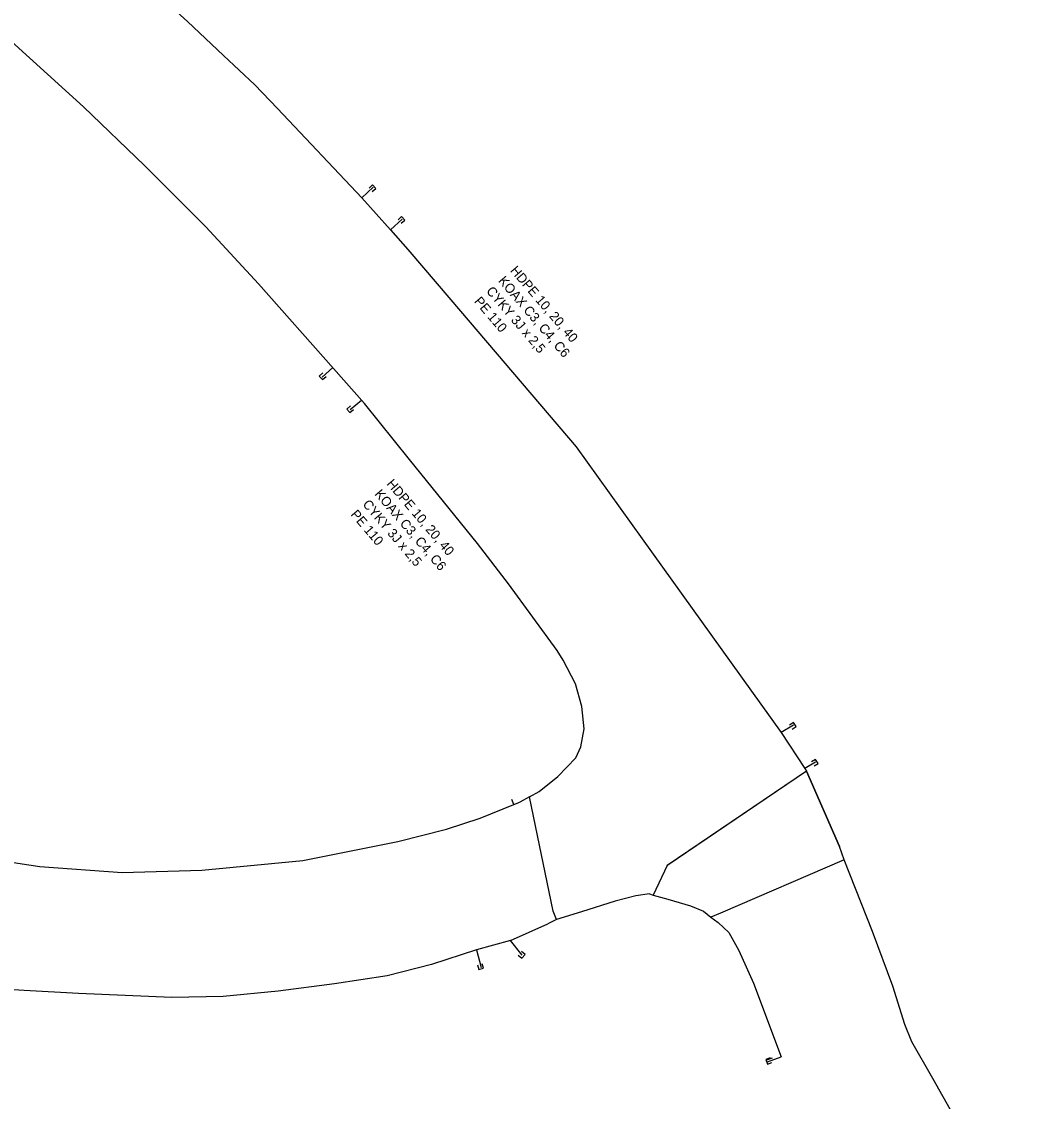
# Model space of a CAD drawing. Extents: x -651943 to -618711, y -1138561 to -1100552.
# Drawn here: x -641876.3 to -641797.6, y -1113646.4 to -1113561 of the extents above; entities that cross this region are included whole.
import ezdxf

# ---------------------------------------------------------------- set-up
doc = ezdxf.new("R2010")
doc.units = 0
for name, color, linetype in [('KT optika', 7, 'Continuous'), ('KT trasa', 7, 'Continuous'), ('KT zařízení', 7, 'Continuous')]:
    doc.layers.add(name, color=color, linetype=linetype)

# ---------------------------------------------------------------- blocks, each defined once
blk = doc.blocks.new('KKK_9')
at = {"layer": 'KT zařízení'}
for p, q in [((0.037, 0.037), (-0.037, 0.038)), ((0.038, -0.038), (0.037, 0.037)), ((-0.037, -0.038), (0.038, -0.038))]:
    blk.add_line(p, q, dxfattribs=at)
blk = doc.blocks.new('KKK_2')
at = {"layer": 'KT zařízení'}
for p, q in [((0.037, 0.038), (-0.037, 0.038)), ((0.037, -0.038), (0.037, 0.038)), ((-0.037, -0.038), (0.037, -0.038))]:
    blk.add_line(p, q, dxfattribs=at)
blk = doc.blocks.new('KKK_15')
at = {"layer": 'KT zařízení'}
for p, q in [((0.037, 0.037), (-0.037, 0.037)), ((0.037, -0.038), (0.037, 0.037)), ((-0.037, -0.038), (0.037, -0.038))]:
    blk.add_line(p, q, dxfattribs=at)
blk = doc.blocks.new('KKK_19')
at = {"layer": 'KT zařízení'}
for p, q in [((0.037, 0.038), (-0.037, 0.038)), ((0.037, -0.038), (0.037, 0.038)), ((-0.037, -0.037), (0.037, -0.038))]:
    blk.add_line(p, q, dxfattribs=at)
blk = doc.blocks.new('KKK_3')
at = {"layer": 'KT zařízení'}
for p, q in [((0.037, 0.037), (-0.037, 0.037)), ((0.037, -0.037), (0.037, 0.037)), ((-0.037, -0.037), (0.037, -0.037))]:
    blk.add_line(p, q, dxfattribs=at)
blk = doc.blocks.new('KKK_21')
at = {"layer": 'KT zařízení'}
for p, q in [((0.038, 0.038), (-0.038, 0.038)), ((0.038, -0.038), (0.038, 0.038)), ((-0.038, -0.038), (0.038, -0.038))]:
    blk.add_line(p, q, dxfattribs=at)
blk = doc.blocks.new('KKK_25')
at = {"layer": 'KT zařízení'}
for p, q in [((0.038, 0.037), (-0.037, 0.037)), ((0.038, -0.037), (0.038, 0.037)), ((-0.037, -0.037), (0.038, -0.037))]:
    blk.add_line(p, q, dxfattribs=at)
blk = doc.blocks.new('KKK_26')
at = {"layer": 'KT zařízení'}
for p, q in [((0.037, 0.038), (-0.038, 0.038)), ((0.038, -0.038), (0.037, 0.038)), ((-0.038, -0.038), (0.038, -0.038))]:
    blk.add_line(p, q, dxfattribs=at)

msp = doc.modelspace()

# ---------------------------------------------------------------- linework, layer by layer
at = {"layer": 'KT optika'}
msp.add_line((-641811.68, -1113626.22), (-641814.274, -1113620.269), dxfattribs=at)
for points in [[(-641904.13, -1113528.534), (-641902.04, -1113529.97), (-641896.07, -1113533.99), (-641894.16, -1113535.44), (-641889.3, -1113538.97), (-641885.87, -1113541.54), (-641882.27, -1113544.34), (-641880.61, -1113545.54), (-641876.66, -1113548.82), (-641872.16, -1113552.88), (-641863.18, -1113561.02), (-641860.34, -1113563.69), (-641857.88, -1113566.01), (-641856.08, -1113567.88), (-641849.41, -1113574.939)], [(-641911.44, -1113536.54), (-641907.38, -1113539.08), (-641903.51, -1113541.41), (-641899.81, -1113543.96), (-641897.22, -1113545.82), (-641892.23, -1113549.61), (-641887.7, -1113553.48), (-641885.43, -1113555.29), (-641882.57, -1113557.7), (-641877.1, -1113562.6), (-641871.4, -1113567.76), (-641866.6, -1113572.39), (-641861.74, -1113577.24), (-641857.57, -1113581.74), (-641851.66, -1113588.43), (-641849.2, -1113591.22)], [(-641856.08, -1113567.88), (-641849.41, -1113574.939)], [(-641849.41, -1113574.939), (-641847.158, -1113577.49)], [(-641849.41, -1113574.939), (-641847.158, -1113577.49)], [(-641847.158, -1113577.49), (-641845.79, -1113579.04), (-641842.39, -1113583.01), (-641832.47, -1113594.64), (-641827.26, -1113601.9), (-641816.289, -1113617.225)], [(-641836.18, -1113622.31), (-641835.4, -1113621.87), (-641833.94, -1113620.7), (-641832.52, -1113619.21), (-641832.11, -1113618.36), (-641831.85, -1113616.93), (-641832.03, -1113615.16), (-641832.54, -1113613.36), (-641833.51, -1113611.49), (-641833.98, -1113610.73), (-641837.84, -1113605.46), (-641840.28, -1113602.28), (-641845.64, -1113595.64), (-641849.2, -1113591.22)], [(-641816.289, -1113617.225), (-641814.418, -1113620.063)], [(-641814.274, -1113620.269), (-641825.315, -1113627.764)], [(-641814.418, -1113620.063), (-641814.271, -1113620.267)], [(-641896.64, -1113622.12), (-641891.76, -1113623.79), (-641885.47, -1113625.82), (-641880.78, -1113626.91), (-641874.85, -1113627.8), (-641868.35, -1113628.29), (-641862.07, -1113628.11), (-641854.08, -1113627.33), (-641846.57, -1113625.83), (-641842.72, -1113624.85), (-641840.06, -1113623.98)], [(-641836.18, -1113622.31), (-641836.94, -1113622.72)], [(-641834.03, -1113632.01), (-641834.3, -1113631.33), (-641836.18, -1113622.31)], [(-641840.06, -1113623.98), (-641837.408, -1113622.909)], [(-641837.408, -1113622.909), (-641836.94, -1113622.72)], [(-641811.3, -1113627.29), (-641811.68, -1113626.22)], [(-641811.3, -1113627.29), (-641821.09, -1113631.49)], [(-641799.78, -1113688.74), (-641799.48, -1113685.32), (-641798.96, -1113682.12), (-641798.12, -1113676.09), (-641797.63, -1113672.44), (-641797.62, -1113670.56), (-641797.65, -1113666.28), (-641797.79, -1113664.44), (-641798.4, -1113660.77), (-641798.93, -1113658.53), (-641800.11, -1113653.61), (-641800.87, -1113651.48), (-641801.23, -1113650.5), (-641802.66, -1113647.47), (-641804.3, -1113644.58), (-641805.95, -1113641.68), (-641806.52, -1113640.3), (-641807.45, -1113637.28), (-641809.07, -1113632.94), (-641811.3, -1113627.29)], [(-641825.282, -1113627.742), (-641826.389, -1113630.063)], [(-641826.68, -1113629.98), (-641827.77, -1113630.13), (-641829.39, -1113630.55), (-641832.06, -1113631.4), (-641834.03, -1113632.01)], [(-641826.68, -1113629.98), (-641826.389, -1113630.063)], [(-641826.389, -1113630.063), (-641825.242, -1113630.389), (-641823.439, -1113630.919), (-641822.433, -1113631.35), (-641821.837, -1113631.81)], [(-641821.09, -1113631.49), (-641821.837, -1113631.81)], [(-641821.837, -1113631.81), (-641821.273, -1113632.246), (-641820.431, -1113633.036), (-641819.636, -1113634.442), (-641818.471, -1113637.033), (-641816.298, -1113642.854)], [(-641837.67, -1113633.66), (-641834.71, -1113632.34)], [(-641834.03, -1113632.01), (-641834.71, -1113632.34)], [(-641837.67, -1113633.66), (-641840.37, -1113634.41)], [(-641837.67, -1113633.66), (-641840.37, -1113634.41)], [(-641840.37, -1113634.41), (-641843.92, -1113635.56), (-641847.42, -1113636.44), (-641851.59, -1113637.08), (-641856.02, -1113637.67), (-641860.38, -1113638.08), (-641864.43, -1113638.16), (-641871.8, -1113637.84), (-641876.11, -1113637.6), (-641879.02, -1113637.42), (-641884.91, -1113635.77)]]:
    msp.add_lwpolyline(points, dxfattribs=at)
at = {"layer": 'KT trasa'}
msp.add_line((-641811.68, -1113626.22), (-641814.274, -1113620.269), dxfattribs=at)
for points in [[(-641904.13, -1113528.534), (-641902.04, -1113529.97), (-641896.07, -1113533.99), (-641894.16, -1113535.44), (-641889.3, -1113538.97), (-641885.87, -1113541.54), (-641882.27, -1113544.34), (-641880.61, -1113545.54), (-641876.66, -1113548.82), (-641872.16, -1113552.88), (-641863.18, -1113561.02), (-641860.34, -1113563.69), (-641857.88, -1113566.01), (-641856.08, -1113567.88), (-641849.41, -1113574.939)], [(-641911.44, -1113536.54), (-641907.38, -1113539.08), (-641903.51, -1113541.41), (-641899.81, -1113543.96), (-641897.22, -1113545.82), (-641892.23, -1113549.61), (-641887.7, -1113553.48), (-641885.43, -1113555.29), (-641882.57, -1113557.7), (-641877.1, -1113562.6), (-641871.4, -1113567.76), (-641866.6, -1113572.39), (-641861.74, -1113577.24), (-641857.57, -1113581.74), (-641851.66, -1113588.43), (-641849.2, -1113591.22)], [(-641856.08, -1113567.88), (-641849.41, -1113574.939)], [(-641849.41, -1113574.939), (-641847.158, -1113577.49)], [(-641849.41, -1113574.939), (-641847.158, -1113577.49)], [(-641847.158, -1113577.49), (-641845.79, -1113579.04), (-641842.39, -1113583.01), (-641832.47, -1113594.64), (-641827.26, -1113601.9), (-641816.289, -1113617.225)], [(-641836.18, -1113622.31), (-641835.4, -1113621.87), (-641833.94, -1113620.7), (-641832.52, -1113619.21), (-641832.11, -1113618.36), (-641831.85, -1113616.93), (-641832.03, -1113615.16), (-641832.54, -1113613.36), (-641833.51, -1113611.49), (-641833.98, -1113610.73), (-641837.84, -1113605.46), (-641840.28, -1113602.28), (-641845.64, -1113595.64), (-641849.2, -1113591.22)], [(-641816.289, -1113617.225), (-641814.418, -1113620.063)], [(-641814.274, -1113620.269), (-641825.315, -1113627.764)], [(-641814.418, -1113620.063), (-641814.271, -1113620.267)], [(-641896.64, -1113622.12), (-641891.76, -1113623.79), (-641885.47, -1113625.82), (-641880.78, -1113626.91), (-641874.85, -1113627.8), (-641868.35, -1113628.29), (-641862.07, -1113628.11), (-641854.08, -1113627.33), (-641846.57, -1113625.83), (-641842.72, -1113624.85), (-641840.06, -1113623.98)], [(-641836.18, -1113622.31), (-641836.94, -1113622.72)], [(-641834.03, -1113632.01), (-641834.3, -1113631.33), (-641836.18, -1113622.31)], [(-641840.06, -1113623.98), (-641837.408, -1113622.909)], [(-641837.408, -1113622.909), (-641836.94, -1113622.72)], [(-641811.3, -1113627.29), (-641811.68, -1113626.22)], [(-641811.3, -1113627.29), (-641821.09, -1113631.49)], [(-641799.78, -1113688.74), (-641799.48, -1113685.32), (-641798.96, -1113682.12), (-641798.12, -1113676.09), (-641797.63, -1113672.44), (-641797.62, -1113670.56), (-641797.65, -1113666.28), (-641797.79, -1113664.44), (-641798.4, -1113660.77), (-641798.93, -1113658.53), (-641800.11, -1113653.61), (-641800.87, -1113651.48), (-641801.23, -1113650.5), (-641802.66, -1113647.47), (-641804.3, -1113644.58), (-641805.95, -1113641.68), (-641806.52, -1113640.3), (-641807.45, -1113637.28), (-641809.07, -1113632.94), (-641811.3, -1113627.29)], [(-641825.282, -1113627.742), (-641826.389, -1113630.063)], [(-641826.68, -1113629.98), (-641827.77, -1113630.13), (-641829.39, -1113630.55), (-641832.06, -1113631.4), (-641834.03, -1113632.01)], [(-641826.68, -1113629.98), (-641826.389, -1113630.063)], [(-641826.389, -1113630.063), (-641825.242, -1113630.389), (-641823.439, -1113630.919), (-641822.433, -1113631.35), (-641821.837, -1113631.81)], [(-641821.09, -1113631.49), (-641821.837, -1113631.81)], [(-641821.837, -1113631.81), (-641821.273, -1113632.246), (-641820.431, -1113633.036), (-641819.636, -1113634.442), (-641818.471, -1113637.033), (-641816.298, -1113642.854)], [(-641837.67, -1113633.66), (-641834.71, -1113632.34)], [(-641834.03, -1113632.01), (-641834.71, -1113632.34)], [(-641837.67, -1113633.66), (-641840.37, -1113634.41)], [(-641837.67, -1113633.66), (-641840.37, -1113634.41)], [(-641840.37, -1113634.41), (-641843.92, -1113635.56), (-641847.42, -1113636.44), (-641851.59, -1113637.08), (-641856.02, -1113637.67), (-641860.38, -1113638.08), (-641864.43, -1113638.16), (-641871.8, -1113637.84), (-641876.11, -1113637.6), (-641879.02, -1113637.42), (-641884.91, -1113635.77)]]:
    msp.add_lwpolyline(points, dxfattribs=at)
at = {"layer": 'KT zařízení'}
for points in [[(-641904.13, -1113528.534), (-641902.04, -1113529.97), (-641896.07, -1113533.99), (-641894.16, -1113535.44), (-641889.3, -1113538.97), (-641885.87, -1113541.54), (-641882.27, -1113544.34), (-641880.61, -1113545.54), (-641876.66, -1113548.82), (-641872.16, -1113552.88), (-641863.18, -1113561.02), (-641860.34, -1113563.69), (-641857.88, -1113566.01), (-641856.08, -1113567.88), (-641849.41, -1113574.939)], [(-641911.44, -1113536.54), (-641907.38, -1113539.08), (-641903.51, -1113541.41), (-641899.81, -1113543.96), (-641897.22, -1113545.82), (-641892.23, -1113549.61), (-641887.7, -1113553.48), (-641885.43, -1113555.29), (-641882.57, -1113557.7), (-641877.1, -1113562.6), (-641871.4, -1113567.76), (-641866.6, -1113572.39), (-641861.74, -1113577.24), (-641857.57, -1113581.74), (-641851.66, -1113588.43), (-641849.2, -1113591.22)], [(-641848.511, -1113574.119), (-641849.41, -1113574.939)], [(-641849.41, -1113574.939), (-641847.158, -1113577.49)], [(-641846.228, -1113576.64), (-641847.158, -1113577.49)], [(-641847.158, -1113577.49), (-641845.79, -1113579.04), (-641842.39, -1113583.01), (-641832.47, -1113594.64), (-641827.26, -1113601.9), (-641816.289, -1113617.225)], [(-641847.158, -1113577.49), (-641845.79, -1113579.04), (-641842.39, -1113583.01), (-641832.47, -1113594.64), (-641827.26, -1113601.9), (-641816.289, -1113617.225)], [(-641852.55, -1113589.12), (-641851.71, -1113588.37)], [(-641850.33, -1113591.69), (-641849.45, -1113590.94)], [(-641836.18, -1113622.31), (-641835.4, -1113621.87), (-641833.94, -1113620.7), (-641832.52, -1113619.21), (-641832.11, -1113618.36), (-641831.85, -1113616.93), (-641832.03, -1113615.16), (-641832.54, -1113613.36), (-641833.51, -1113611.49), (-641833.98, -1113610.73), (-641837.84, -1113605.46), (-641840.28, -1113602.28), (-641845.64, -1113595.64), (-641849.2, -1113591.22)], [(-641815.317, -1113616.641), (-641816.289, -1113617.225)], [(-641816.289, -1113617.225), (-641814.418, -1113620.063)], [(-641816.289, -1113617.225), (-641814.418, -1113620.063)], [(-641813.574, -1113619.569), (-641814.418, -1113620.063)], [(-641814.274, -1113620.269), (-641825.282, -1113627.742)], [(-641814.418, -1113620.063), (-641814.271, -1113620.267)], [(-641814.418, -1113620.063), (-641814.359, -1113620.145)], [(-641814.274, -1113620.269), (-641811.68, -1113626.22)], [(-641814.274, -1113620.269), (-641811.68, -1113626.22)], [(-641896.64, -1113622.12), (-641891.76, -1113623.79), (-641885.47, -1113625.82), (-641880.78, -1113626.91), (-641874.85, -1113627.8), (-641868.35, -1113628.29), (-641862.07, -1113628.11), (-641854.08, -1113627.33), (-641846.57, -1113625.83), (-641842.72, -1113624.85), (-641840.06, -1113623.98)], [(-641836.18, -1113622.31), (-641836.94, -1113622.72)], [(-641834.03, -1113632.01), (-641834.3, -1113631.33), (-641836.18, -1113622.31)], [(-641840.06, -1113623.98), (-641837.408, -1113622.909)], [(-641837.408, -1113622.909), (-641837.565, -1113622.52)], [(-641837.408, -1113622.909), (-641836.94, -1113622.72)], [(-641811.3, -1113627.29), (-641811.68, -1113626.22)], [(-641811.3, -1113627.29), (-641821.09, -1113631.49)], [(-641799.78, -1113688.74), (-641799.48, -1113685.32), (-641798.96, -1113682.12), (-641798.12, -1113676.09), (-641797.63, -1113672.44), (-641797.62, -1113670.56), (-641797.65, -1113666.28), (-641797.79, -1113664.44), (-641798.4, -1113660.77), (-641798.93, -1113658.53), (-641800.11, -1113653.61), (-641800.87, -1113651.48), (-641801.23, -1113650.5), (-641802.66, -1113647.47), (-641804.3, -1113644.58), (-641805.95, -1113641.68), (-641806.52, -1113640.3), (-641807.45, -1113637.28), (-641809.07, -1113632.94), (-641811.3, -1113627.29)], [(-641825.282, -1113627.742), (-641826.389, -1113630.063)], [(-641826.68, -1113629.98), (-641827.77, -1113630.13), (-641829.39, -1113630.55), (-641832.06, -1113631.4), (-641834.03, -1113632.01)], [(-641826.68, -1113629.98), (-641826.389, -1113630.063)], [(-641826.389, -1113630.063), (-641825.242, -1113630.389), (-641823.439, -1113630.919), (-641822.433, -1113631.35), (-641821.837, -1113631.81)], [(-641826.389, -1113630.063), (-641825.242, -1113630.389), (-641823.439, -1113630.919), (-641822.433, -1113631.35), (-641821.837, -1113631.81)], [(-641821.09, -1113631.49), (-641821.837, -1113631.81)], [(-641821.837, -1113631.81), (-641821.273, -1113632.246), (-641820.431, -1113633.036), (-641819.636, -1113634.442), (-641818.471, -1113637.033), (-641816.298, -1113642.854)], [(-641837.67, -1113633.66), (-641834.71, -1113632.34)], [(-641834.03, -1113632.01), (-641834.71, -1113632.34)], [(-641834.03, -1113632.01), (-641834.71, -1113632.34)], [(-641837.67, -1113633.66), (-641840.37, -1113634.41)], [(-641836.75, -1113634.83), (-641837.67, -1113633.66)], [(-641840.37, -1113634.41), (-641843.92, -1113635.56), (-641847.42, -1113636.44), (-641851.59, -1113637.08), (-641856.02, -1113637.67), (-641860.38, -1113638.08), (-641864.43, -1113638.16), (-641871.8, -1113637.84), (-641876.11, -1113637.6), (-641879.02, -1113637.42), (-641884.91, -1113635.77)], [(-641840.37, -1113634.41), (-641840, -1113635.79)], [(-641817.358, -1113643.24), (-641816.298, -1113642.854)], [(-641817.41, -1113643.1), (-641816.97, -1113642.94)]]:
    msp.add_lwpolyline(points, dxfattribs=at)

# ---------------------------------------------------------------- block references
for name, p, xscale, yscale, rotation in [('KKK_3', (-641848.581, -1113574.19), 4.999998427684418, 4.999998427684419, 42.586331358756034), ('KKK_19', (-641846.292, -1113576.7), 4.999999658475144, 4.999999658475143, 41.654677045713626), ('KKK_9', (-641852.51, -1113589.06), 5.000008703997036, 5.000008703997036, -139.80663272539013), ('KKK_9', (-641850.34, -1113591.67), 5.000008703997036, 5.000008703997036, -139.80663272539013), ('KKK_25', (-641815.365, -1113616.693), 4.999995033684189, 4.999995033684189, 31.83874972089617), ('KKK_21', (-641813.634, -1113619.602), 4.999993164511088, 4.999993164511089, 33.3008328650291), ('KKK_2', (-641836.79, -1113634.79), 4.999976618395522, 4.999976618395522, -41.488720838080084), ('KKK_15', (-641840.04, -1113635.72), 4.999999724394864, 4.999999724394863, -74.351237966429), ('KKK_26', (-641817.254, -1113643.184), 4.999974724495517, 4.999974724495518, -159.82436839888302)]:
    msp.add_blockref(name, p, dxfattribs=dict(at, xscale=xscale, yscale=yscale, rotation=rotation))

# ---------------------------------------------------------------- texts
for s, height, p in [('HDPE 10, 20, 40', 0.74999, (-641837.735, -1113580.727)), ('KOAX C3, C4, C6', 0.74999, (-641838.684, -1113581.537)), ('CYKY 3J x 2,5', 0.74999, (-641839.634, -1113582.347)), ('PE 110', 0.75, (-641840.583, -1113583.157)), ('HDPE 10, 20, 40', 0.74997, (-641847.506, -1113597.583)), ('KOAX C3, C4, C6', 0.74997, (-641848.453, -1113598.391)), ('CYKY 3J x 2,5', 0.74997, (-641849.4, -1113599.199)), ('PE 110', 0.75, (-641850.347, -1113600.007))]:
    msp.add_text(s, height=height, rotation=310.46307, dxfattribs=at).set_placement(p)

doc.saveas('drawing.dxf')
